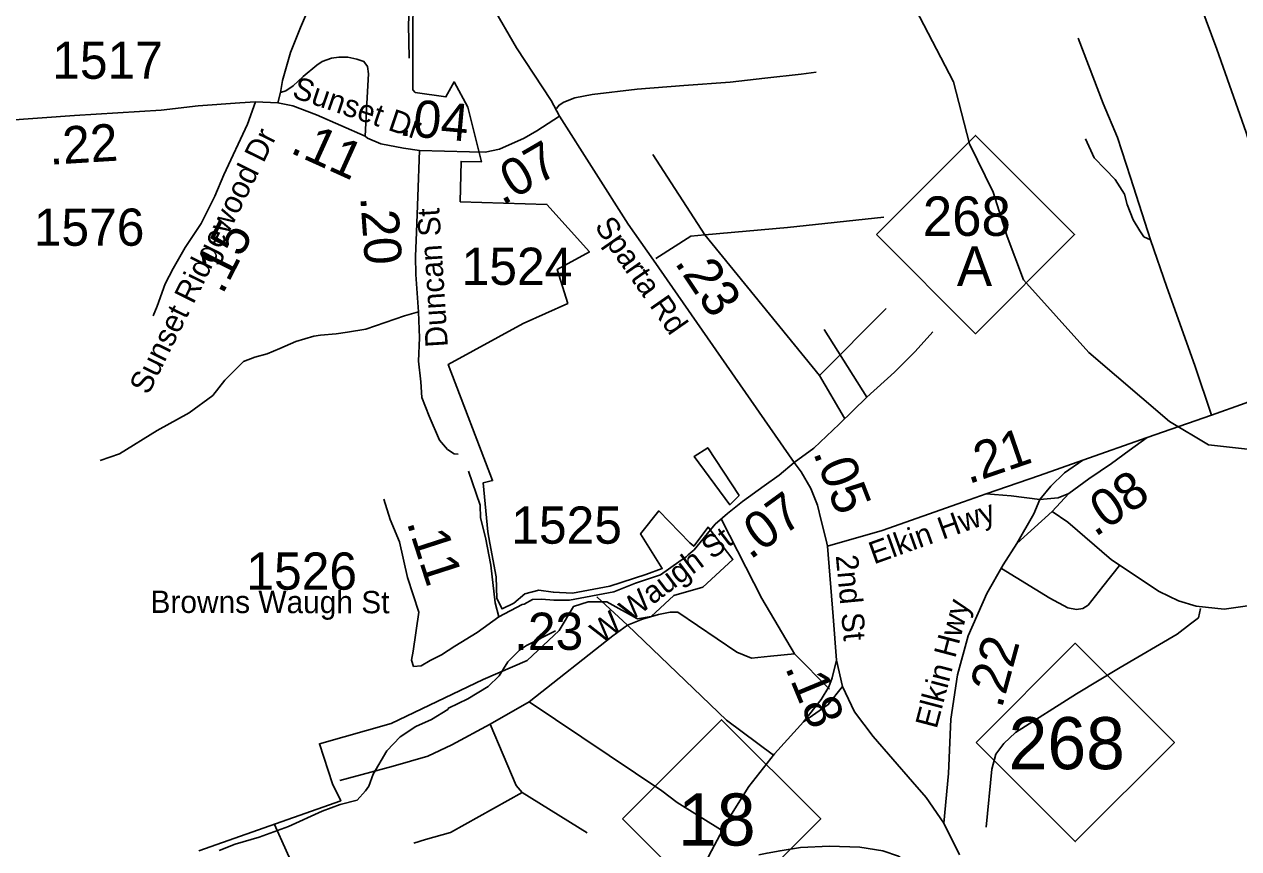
# Model space of a CAD drawing. Extents: x 1248224 to 1454986, y 825081 to 985870.
# Drawn here: x 1364107 to 1368186, y 889863 to 892633 of the extents above; entities that cross this region are included whole.
import ezdxf

# ---------------------------------------------------------------- set-up
doc = ezdxf.new("R2010")
doc.units = 0
for name, color, linetype in [('Exist Boundary Political City Limit New', 7, 'Continuous'), ('Exist Boundary Political City Limit New Hole', 7, 'Continuous'), ('Exist Hydrographic Misc Water Feature', 7, 'Continuous'), ('Exist Road Non-System Type 51', 7, 'Continuous'), ('Exist Road Primary NC Attributed', 7, 'Continuous'), ('Exist Road Primary NC Label', 7, 'Continuous'), ('Exist Road Primary NC Mileage Hundredths English Label', 7, 'Continuous'), ('Exist Road Primary NC Shield CELL', 7, 'Continuous'), ('Exist Road Primary NC Shield Number Label', 7, 'Continuous'), ('Exist Road Primary NC UnDivided 4 Lane Attributed', 7, 'Continuous'), ('Exist Road Secondary Mileage Hundredths English Label', 7, 'Continuous'), ('Exist Road Secondary Type 41 Attributed', 7, 'Continuous'), ('Exist Road Secondary Type 51 Attributed', 7, 'Continuous'), ('Exist Road Secondary Type 51 Label', 7, 'Continuous'), ('Exist Road Secondary Type 51 Number Label', 7, 'Continuous'), ('Map Preparation Boundary City Limit Buffer Line', 7, 'Continuous')]:
    doc.layers.add(name, color=color, linetype=linetype)

msp = doc.modelspace()

# ---------------------------------------------------------------- linework, layer by layer
at = {"layer": 'Exist Boundary Political City Limit New'}
msp.add_lwpolyline([(1364692.9, 889855.9), (1365170.1, 890024.5), (1365142.1, 890080.8), (1365098.1, 890215.8), (1365339.6, 890284.3), (1365648.6, 890431.9), (1365796.2, 890495.4), (1365904, 890596.8), (1365952.1, 890677.1), (1366001.1, 890692.5), (1366063.6, 890692.7), (1366167.2, 890636), (1366212.1, 890643.8), (1366288.3, 890714.3), (1366386.1, 890741.6), (1366487.1, 890835.1), (1366404, 890943.6), (1366355.8, 890879.7), (1366342.5, 890891.1), (1366238.2, 890998.1), (1366177, 890921.1), (1366250, 890805.1), (1366194.6, 890784.2), (1366073.4, 890745.1), (1365948.3, 890721.6), (1365883.8, 890725.5), (1365883.8, 890725.5), (1365834.9, 890731.4), (1365788, 890719.6), (1365750.9, 890688.3), (1365711.8, 890668.8), (1365694.2, 890704), (1365692.2, 890776.4), (1365670.7, 890889.8), (1365664, 890928.3), (1365648.4, 891093), (1365679.9, 891100.1), (1365530.4, 891489.6), (1365782.6, 891627.5), (1365932.1, 891695), (1365896.9, 891809.5), (1366005.4, 891868.1), (1365862.4, 892027.9), (1365571.5, 892036.7), (1365574.1, 892172.3), (1365642.9, 892171), (1365596.2, 892354.9), (1365550.8, 892439.4), (1365522.9, 892389), (1365419.9, 892403.3), (1365412.2, 892412.7), (1365415.3, 893892)], dxfattribs=at)
at = {"layer": 'Exist Boundary Political City Limit New Hole'}
msp.add_lwpolyline([(1366508, 891050.2), (1366402.4, 891210.6), (1366357.5, 891181.3), (1366476.7, 891018.9), (1366508, 891050.2)], dxfattribs=at)
at = {"layer": 'Exist Hydrographic Misc Water Feature'}
for points in [[(1366669.7, 893212.9), (1366791.3, 893042.2), (1367100.3, 892684.7), (1367228.2, 892439.2), (1367282.3, 892231.2), (1367361.3, 892068.8), (1367408.3, 891920.2), (1367463.2, 891774.6), (1367683.2, 891530.5), (1367953.3, 891298.6), (1368085.3, 891220.4), (1368368.3, 891188.5), (1368786.3, 891278.6), (1369603.4, 891620), (1370088, 891792.2), (1370528.3, 891959.2), (1371291.3, 892150.7), (1371501.3, 892254.7), (1371872.4, 892811.9), (1372120.4, 893082.8), (1372725.4, 893287.3), (1372975.4, 893298.6)], [(1365891.3, 890595.6), (1365794.2, 890545.9), (1365769.9, 890530.4), (1365731, 890491.2), (1365702, 890444), (1365665.2, 890408.8), (1365596.3, 890366.4), (1365531.6, 890335.8), (1365529, 890331.3), (1365474.7, 890297.1), (1365422.2, 890274.4), (1365369.4, 890239.5), (1365324.4, 890192.6), (1365278.6, 890113.6), (1365263.8, 890073.9), (1365253.4, 890058.2), (1365224.7, 890026.9), (1365168.3, 890012.1), (1365107.8, 889989.6), (1364994.7, 889938.1), (1364895.9, 889902.3), (1364815.4, 889878.2), (1364760.9, 889857.4)]]:
    msp.add_lwpolyline(points, dxfattribs=at)
at = {"layer": 'Exist Road Non-System Type 51'}
for p, q in [((1366778.6, 891452.7), (1367002.1, 891678)), ((1366133.5, 890614.5), (1366029.7, 890709.5)), ((1366693.7, 890518), (1366811.9, 890399.7)), ((1365671.5, 890282), (1365802.3, 890357.3)), ((1365779, 890052.6), (1365997.5, 889916.3)), ((1365061.7, 889689.5), (1364947.1, 889944.1))]:
    msp.add_line(p, q, dxfattribs=at)
for points in [[(1368477.8, 891460), (1368425.1, 891602.6), (1368316.2, 891928.3), (1368211, 892269.4), (1368113.3, 892549.7), (1368009.1, 892830.1), (1367853.2, 893203.1), (1367811.4, 893315.8)], [(1365399.2, 892519.5), (1365396.9, 892631.8), (1365409.3, 892882.3), (1365401.3, 892921), (1365396.3, 892995.7), (1365396.3, 893029), (1365401.9, 893064.6), (1365419.7, 893096.9), (1365440.8, 893125.8), (1365458.3, 893151), (1365466.1, 893163.4), (1365491.9, 893174.7), (1365545, 893200.6)], [(1364967.3, 892403.6), (1364974.1, 892444.6), (1365001, 892537.8), (1365034.7, 892622), (1365077.3, 892723.1), (1365115.4, 892785.3), (1365123.2, 892804.4), (1365126.6, 892832.5), (1365124.4, 892880.8), (1365108.6, 892952.6), (1365090.7, 892983), (1365073.8, 893002.1), (1365044.7, 893018.9), (1365024.5, 893025.7), (1364929.1, 893048.1)], [(1367890.3, 891908.8), (1367823, 892118.8), (1367779.3, 892252.1), (1367731, 892366.7), (1367681.6, 892495.8), (1367646.9, 892586.4)], [(1364967.3, 892403.6), (1364985.3, 892409.8), (1365010, 892426.6), (1365043.7, 892458.1), (1365089.7, 892495.1), (1365107.6, 892507.5), (1365139.1, 892518.7), (1365163.8, 892522.1), (1365194.1, 892522.1), (1365224.4, 892515.3), (1365247.9, 892507.5), (1365259.2, 892491.7), (1365262.5, 892467), (1365258, 892367.1), (1365251.3, 892257)], [(1365894.2, 892350.1), (1365903, 892361.3), (1365919.7, 892371.3), (1365956.4, 892385.7), (1366014.2, 892396.9), (1366165.3, 892414.5), (1366322.3, 892426.8), (1366478.3, 892438), (1366594.5, 892452.3), (1366716.9, 892465.6), (1366766.4, 892471.6)], [(1364958.1, 892369), (1364967.3, 892403.6)], [(1367671.6, 892247.9), (1367700.8, 892183.8), (1367737.8, 892146.8), (1367771.5, 892112), (1367802.9, 892062.5), (1367811.9, 892027.7), (1367832.1, 891976), (1367854.5, 891939), (1367868, 891918.8), (1367890.3, 891908.8)], [(1366862.2, 891309.3), (1366778.6, 891452.7), (1366393.1, 891925.5), (1366218.3, 892195.7)], [(1366228.2, 891846.3), (1366345.9, 891921.4), (1366393.1, 891925.5), (1366670, 891950.4), (1366994, 891984.5)], [(1368094.5, 891319.9), (1368038.4, 891487.2), (1367945.2, 891750), (1367890.3, 891908.8)], [(1365431.3, 891667.1), (1365384, 891653.8), (1365253.8, 891608.9)], [(1365253.8, 891608.9), (1365192.1, 891598.8), (1365153.9, 891593.2), (1365102.3, 891588.7), (1365079.9, 891585.3), (1365019.3, 891567.4), (1364965.4, 891543.8), (1364922.7, 891525.8), (1364881.2, 891514.6), (1364843.3, 891500), (1364817.5, 891474.2), (1364780.4, 891437.2), (1364740, 891385.5), (1364660.3, 891327.1), (1364552.6, 891268.7), (1364426.9, 891190.1), (1364362.2, 891167.9)], [(1366937.2, 891380.7), (1366794, 891607.8)], [(1366937.2, 891380.7), (1367030.2, 891464.5), (1367099, 891533.3), (1367158.5, 891600.3)], [(1366693.4, 891160.8), (1366758.7, 891209.5), (1366844.2, 891289.5), (1366937.2, 891380.7)], [(1365701.3, 890641.8), (1365688.6, 890689.1), (1365674.2, 890815.4), (1365656.1, 890908.3), (1365639.8, 890974.9), (1365638, 891017), (1365598.6, 891131.5)], [(1366693.7, 890518), (1366584.4, 890704), (1366448.3, 890969.3)], [(1367389.3, 890804.9), (1367552.1, 890705.2), (1367612.7, 890672.9), (1367640.9, 890667.5), (1367662.5, 890670.2), (1367680, 890681), (1367729.7, 890744.3), (1367786.2, 890814.3)], [(1366133.5, 890614.5), (1366183.7, 890634.3), (1366237.4, 890650.4), (1366276.8, 890657.6), (1366301.9, 890657.6), (1366500.7, 890523.1), (1366549.1, 890503.4), (1366613.6, 890510.6), (1366693.7, 890518)], [(1367338.2, 889935.7), (1367357, 890130.9), (1367370.5, 890180.8), (1367397.4, 890217.1), (1367436.4, 890253.5), (1367640.9, 890384.1), (1367787.6, 890471.6), (1367980, 890584.1), (1368024.4, 890619.1), (1368051.3, 890639.3), (1368058, 890670.2)], [(1365802.3, 890357.3), (1366083.4, 890578.7), (1366133.5, 890614.5)], [(1366133.5, 890614.5), (1366466.2, 890295.7), (1366623.9, 890177.4)], [(1366834.6, 890496.7), (1366820.3, 890437), (1366809.1, 890407.4), (1366783.6, 890364.6), (1366724.4, 890290.1), (1366637.8, 890194.2), (1366626.8, 890182)], [(1366724.4, 890290.1), (1366807.3, 890347.3), (1366855.5, 890408.5)], [(1365802.3, 890357.3), (1366248.3, 890057.9), (1366300.2, 890018.5), (1366454.3, 889921.7)], [(1365671.5, 890282), (1365542.6, 890212.1), (1365462, 890174.5), (1365345.5, 890140.4), (1365166.4, 890092)], [(1365779, 890052.6), (1365759.3, 890075.9), (1365671.5, 890282)], [(1366626.8, 890182), (1366541.2, 890071.8), (1366470.8, 889961.6), (1366406.6, 889839.1), (1366376, 889777.9)], [(1365415.4, 889882.3), (1365454.8, 889894.8), (1365539, 889918.1), (1365779, 890052.6)], [(1367234.7, 889517.5), (1367141.9, 889715.5), (1367108.5, 889784.3), (1367089.1, 889803.7), (1367043.2, 889838.3), (1366991.2, 889856.7), (1366913.7, 889869), (1366811.8, 889872), (1366713.9, 889867.9), (1366645.6, 889856.7), (1366601.7, 889848.6), (1366574.8, 889842.2)]]:
    msp.add_lwpolyline(points, dxfattribs=at)
at = {"layer": 'Exist Road Primary NC Attributed'}
for points in [[(1365904.1, 892324.7), (1365876.8, 892377), (1365760.6, 892554), (1365678.5, 892695.2), (1365617.7, 892850.8), (1365590.2, 892953.9), (1365582, 892979.5), (1365551.9, 893115.8), (1365545, 893200.6), (1365540.5, 893244.4), (1365535.8, 893332.1), (1365543.4, 893478.1), (1365544.7, 893514.4)], [(1366693.4, 891160.8), (1366220.1, 891840.4), (1366135.5, 891961.9), (1365904.1, 892324.7)], [(1367878.7, 891244.4), (1368094.5, 891319.9), (1368207.7, 891359.6), (1368477.8, 891460), (1368673.7, 891530), (1369160.6, 891697.4), (1369398.7, 891785.3), (1369642.7, 891871.6)], [(1367662.2, 891168.3), (1367600.9, 891126.3), (1367554.6, 891081.5), (1367518.7, 891036.6)], [(1366804.8, 890879.4), (1366800, 890899.5), (1366783.7, 890966.2), (1366771.1, 891017), (1366749.4, 891073.1), (1366716.9, 891129.2), (1366693.4, 891160.8)], [(1366804.8, 890879.4), (1366989, 890932.1), (1367262.3, 891029.2), (1367338.1, 891055.8)], [(1367338.1, 891055.8), (1367421.6, 891048.6), (1367518.7, 891036.6)], [(1367518.7, 891036.6), (1367580, 891042.6), (1367615.8, 891056.1)], [(1367518.7, 891036.6), (1367497.8, 890988.8), (1367441.3, 890889.2)], [(1367195.8, 889949.2), (1367136.2, 890035.4), (1367089.9, 890087.7), (1366958.4, 890240.2), (1366895.9, 890323.3), (1366855.5, 890408.5), (1366834.6, 890496.7), (1366824.2, 890643.2), (1366804.8, 890879.4)], [(1367195.8, 889949.2), (1367211.3, 890115.7), (1367218.8, 890298), (1367241.2, 890447.5), (1367277.1, 890579), (1367339.7, 890720.3), (1367395, 890817.4), (1367441.3, 890889.2)], [(1367248.2, 889843.3), (1367195.8, 889949.2)]]:
    msp.add_lwpolyline(points, dxfattribs=at)
at = {"layer": 'Exist Road Primary NC Shield CELL'}
for points in [[(1366969.2, 891926.6), (1367302.1, 892259.6), (1367635.1, 891926.6), (1367302.1, 891593.6)], [(1367304.2, 890220.3), (1367637.2, 890553.3), (1367970.2, 890220.3), (1367637.2, 889887.3)], [(1366116, 889963.6), (1366449, 890296.6), (1366782, 889963.6), (1366449, 889630.6)]]:
    msp.add_lwpolyline(points, close=True, dxfattribs=at)
at = {"layer": 'Exist Road Primary NC UnDivided 4 Lane Attributed'}
for points in [[(1367615.8, 891056.1), (1367683, 891105.4), (1367759.2, 891157.7), (1367817.8, 891201.2), (1367878.7, 891244.4)], [(1367878.7, 891244.4), (1367662.2, 891168.3)], [(1367662.2, 891168.3), (1367517.2, 891117.3), (1367338.1, 891055.8)], [(1367559.1, 890996.3), (1367615.8, 891056.1)], [(1367441.3, 890889.2), (1367559.1, 890996.3)]]:
    msp.add_lwpolyline(points, dxfattribs=at)
at = {"layer": 'Exist Road Secondary Type 41 Attributed'}
msp.add_lwpolyline([(1365431.3, 891667.1), (1365434.3, 891579.5), (1365431.3, 891501.7), (1365438.7, 891431.5), (1365441.7, 891379.2), (1365467.1, 891316.4), (1365501.5, 891235.7), (1365528.2, 891204.7), (1365550.6, 891189.7), (1365564, 891188.3)], dxfattribs=at)
at = {"layer": 'Exist Road Secondary Type 51 Attributed'}
for points in [[(1363753.3, 892253.9), (1363800.3, 892278), (1363871.9, 892297.7), (1364042.1, 892310.2), (1364275, 892326.4), (1364567, 892344.3), (1364690.6, 892358.6), (1364830.3, 892369.4), (1364884, 892373)], [(1364884, 892373), (1364856.3, 892297.4), (1364777.2, 892127), (1364747.3, 892055.2), (1364701, 891964.1), (1364647.2, 891883.3), (1364606.9, 891813.1), (1364580, 891760.8), (1364553.1, 891686), (1364539.9, 891653.8)], [(1364884, 892373), (1364958.1, 892369), (1365008.9, 892358.6), (1365088, 892328.7), (1365251.3, 892257), (1365259.8, 892250.9), (1365304.6, 892231.5), (1365380.8, 892216.6), (1365434.5, 892209.1)], [(1365434.5, 892209.1), (1365602.7, 892204.8), (1365654.6, 892203.3), (1365702.7, 892214), (1365785.7, 892250.9), (1365828.8, 892275.5), (1365904.1, 892324.7)], [(1365434.5, 892209.1), (1365428.3, 892054.3), (1365423.8, 891934.7), (1365420.8, 891852.5), (1365422.3, 891792.7), (1365431.3, 891667.1)], [(1369907.9, 891261.1), (1369621.3, 891179.8), (1369434.6, 891109.5), (1369252.4, 891027.3), (1369082, 890955.8), (1368864, 890876.4), (1368653.1, 890807.9), (1368451.3, 890744.8), (1368239.8, 890682.1), (1368137.1, 890667.6), (1368043.3, 890678.5), (1367983.9, 890696.5), (1367919, 890727.2), (1367758.6, 890833.6), (1367612.6, 890959.8), (1367559.1, 890996.3)], [(1366693.4, 891160.8), (1366642.8, 891118.7), (1366592.2, 891081.9), (1366519.9, 891029.3), (1366469.3, 890989), (1366427.7, 890953.9), (1366411.4, 890934.1)], [(1365413.1, 890526.8), (1365432, 890657.6), (1365394.1, 890775), (1365366.9, 890894.2), (1365336.2, 890969.7), (1365314.9, 891037.9)], [(1366411.4, 890934.1), (1366356.7, 890867.8), (1366337, 890850.6), (1366329.7, 890844.1), (1366305.3, 890826.6), (1366244.4, 890783.8), (1366159.4, 890754.9), (1366087.1, 890726.8), (1365938, 890697.9), (1365885.6, 890697.9), (1365844.6, 890702.1), (1365814.5, 890700.7), (1365786.1, 890684.9), (1365779.2, 890683.2), (1365701.3, 890641.8), (1365628.2, 890590), (1365553.2, 890543.5), (1365508.6, 890514.4), (1365470.2, 890495.2), (1365439.8, 890477.8), (1365414.6, 890476), (1365407.1, 890496.9), (1365413.1, 890526.8)]]:
    msp.add_lwpolyline(points, dxfattribs=at)
at = {"layer": 'Map Preparation Boundary City Limit Buffer Line'}
msp.add_lwpolyline([(1364692.9, 889855.9), (1365170.1, 890024.5), (1365142.1, 890080.8), (1365098.1, 890215.8), (1365339.6, 890284.3), (1365648.6, 890431.9), (1365796.2, 890495.4), (1365904, 890596.8), (1365952.1, 890677.1), (1366001.1, 890692.5), (1366063.6, 890692.7), (1366167.2, 890636), (1366212.1, 890643.8), (1366288.3, 890714.3), (1366386.1, 890741.6), (1366487.1, 890835.1), (1366404, 890943.6), (1366355.8, 890879.7), (1366342.5, 890891.1), (1366238.2, 890998.1), (1366177, 890921.1), (1366250, 890805.1), (1366194.6, 890784.2), (1366073.4, 890745.1), (1365948.3, 890721.6), (1365883.8, 890725.5), (1365883.8, 890725.5), (1365834.9, 890731.4), (1365788, 890719.6), (1365750.9, 890688.3), (1365711.8, 890668.8), (1365694.2, 890704), (1365692.2, 890776.4), (1365670.7, 890889.8), (1365664, 890928.3), (1365648.4, 891093), (1365679.9, 891100.1), (1365530.4, 891489.6), (1365782.6, 891627.5), (1365932.1, 891695), (1365896.9, 891809.5), (1366005.4, 891868.1), (1365862.4, 892027.9), (1365571.5, 892036.7), (1365574.1, 892172.3), (1365642.9, 892171), (1365596.2, 892354.9), (1365550.8, 892439.4), (1365522.9, 892389), (1365419.9, 892403.3), (1365412.2, 892412.7), (1365415.3, 893892)], dxfattribs=at)

# ---------------------------------------------------------------- texts
at = {"layer": 'Exist Road Primary NC Label'}
for s, rotation, p in [('Sparta Rd', 304.8641, (1366020.2, 891954)), ('Elkin Hwy', 19.7255, (1366960.6, 890818.1)), ('2nd St', 275.392, (1366832.5, 890847.9)), ('Elkin Hwy', 75.2667, (1367171.4, 890263.5))]:
    msp.add_text(s, height=75, rotation=rotation, dxfattribs=at).set_placement(p)
at = {"layer": 'Exist Road Primary NC Mileage Hundredths English Label'}
for s, rotation, p in [('.23', 303.8986, (1366289, 891832.5)), ('.21', 18.9639, (1367278.7, 891087.4)), ('.05', 291.1316, (1366755.5, 891193.9)), ('.08', 34.4818, (1367703.9, 890908.4)), ('.22', 74.7564, (1367390.3, 890331.8)), ('.18', 292.4753, (1366661.2, 890472.3))]:
    msp.add_text(s, height=125, rotation=rotation, dxfattribs=at).set_placement(p)
at = {"layer": 'Exist Road Primary NC Shield Number Label'}
for s, height, p in [('268', 132.5, (1367125.2, 891922.2)), ('A', 132.5, (1367239.6, 891754.2)), ('268', 175, (1367413.4, 890130.5)), ('18', 175, (1366303.1, 889873.9))]:
    msp.add_text(s, height=height, dxfattribs=at).set_placement(p)
at = {"layer": 'Exist Road Secondary Mileage Hundredths English Label'}
for s, rotation, p in [('.04', 354.8015, (1365362.9, 892260.1)), ('.22', 3.5135, (1364192.4, 892160.9)), ('.11', 335.6515, (1364995.6, 892203.2)), ('.07', 30.2371, (1365712.7, 892022.7)), ('.20', 274.0824, (1365235.3, 892053)), ('.15', 63.0788, (1364772.4, 891721.7)), ('.07', 36.0428, (1366544.9, 890832)), ('.11', 287.9029, (1365390.5, 890959.6))]:
    msp.add_text(s, height=125, rotation=rotation, dxfattribs=at).set_placement(p)
msp.add_text('.23', height=125, dxfattribs=at).set_placement((1365752.1, 890531.3))
at = {"layer": 'Exist Road Secondary Type 51 Label'}
for s, rotation, p in [('Sunset Dr', 341.2145, (1365002.9, 892388.5)), ('Sunset Ridgewood Dr', 63.6229, (1364523.5, 891385.1)), ('Duncan St', 93.5959, (1365529.9, 891549.8)), ('W Waugh St', 37.1988, (1366044.6, 890550)), ('Browns Waugh St', 359.9067, (1364530.8, 890655.5))]:
    msp.add_text(s, height=75, rotation=rotation, dxfattribs=at).set_placement(p)
at = {"layer": 'Exist Road Secondary Type 51 Number Label'}
for s, p in [('1517', (1364200.6, 892449.8)), ('1576', (1364138.5, 891888.9)), ('1524', (1365576, 891757.5)), ('1525', (1365742.6, 890888)), ('1526', (1364852.7, 890733.5))]:
    msp.add_text(s, height=125, dxfattribs=at).set_placement(p)

doc.saveas('drawing.dxf')
